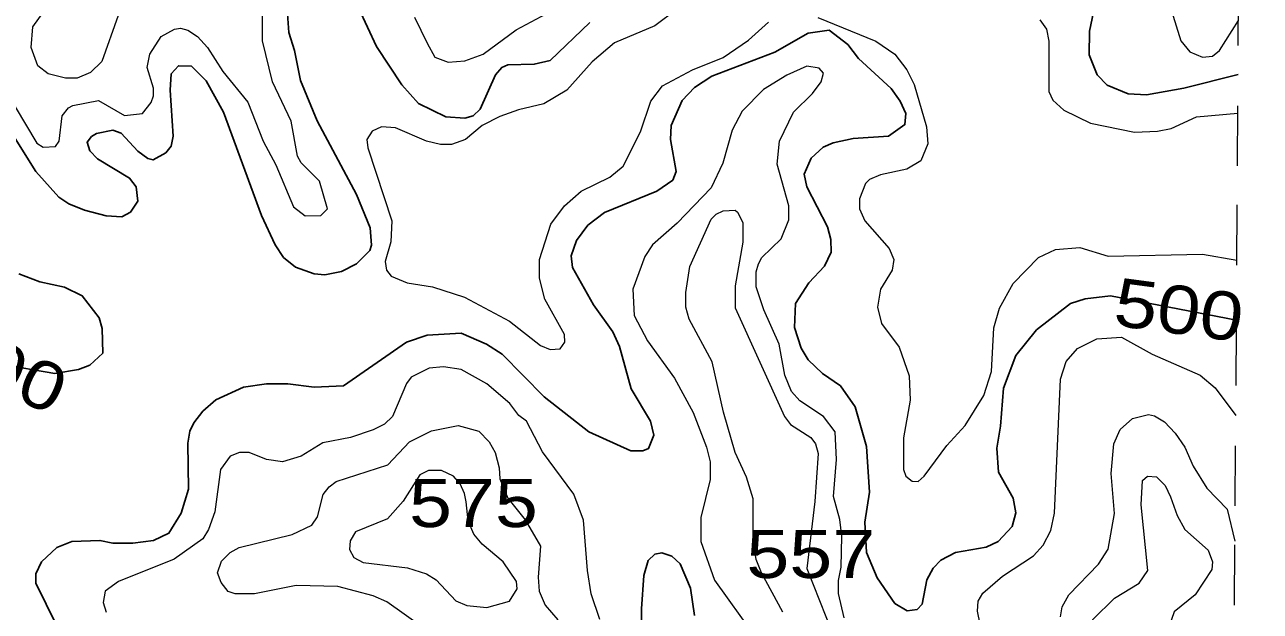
# Model space of a CAD drawing. Extents: x 577 to 602.9, y 7483.8 to 7511.6.
# Drawn here: x 600.741 to 602.795, y 7494.897 to 7495.872 of the extents above; entities that cross this region are included whole.
import ezdxf
from ezdxf.enums import TextEntityAlignment as Align

# ---------------------------------------------------------------- set-up
doc = ezdxf.new("R2010")
doc.units = 0
doc.header["$LTSCALE"] = 0.032
doc.linetypes.add('SHORT_DASHED', pattern=[2.7, 1.5, -1.2])
for name, color, linetype, lineweight in [('1', 7, 'Continuous', 25), ('2', 7, 'Continuous', 13), ('62', 7, 'SHORT_DASHED', 13)]:
    doc.layers.add(name, color=color, linetype=linetype, lineweight=lineweight)
doc.layers.add('61', color=7, linetype='Continuous')

msp = doc.modelspace()

# ---------------------------------------------------------------- linework, layer by layer
at = {"layer": '1'}
for points in [[(602.7621, 7496.3877), (602.6844, 7496.3221), (602.6471, 7496.2728), (602.6081, 7496.2298), (602.554, 7496.1471), (602.5326, 7496.1289), (602.4379, 7496.0724), (602.4252, 7496.0581), (602.4181, 7496.0374), (602.4181, 7496.0207), (602.4252, 7496.004), (602.4419, 7495.9889), (602.4968, 7495.9571), (602.5119, 7495.9372), (602.5175, 7495.9197), (602.5175, 7495.8927), (602.5111, 7495.8609), (602.5103, 7495.8219), (602.5238, 7495.7885), (602.5405, 7495.771), (602.5755, 7495.7567), (602.6057, 7495.7551), (602.6677, 7495.7663), (602.7581, 7495.7892)], [(601.1752, 7495.9213), (601.18, 7495.8585), (601.1895, 7495.8291), (601.1991, 7495.779), (601.2269, 7495.7122), (601.2921, 7495.5897), (601.3151, 7495.5341)], [(601.6801, 7495.8752), (601.6141, 7495.8124), (601.5879, 7495.806), (601.5442, 7495.8052), (601.5338, 7495.8004), (601.5235, 7495.7885), (601.498, 7495.7313), (601.4861, 7495.7201), (601.4726, 7495.7162), (601.4408, 7495.7185), (601.3955, 7495.7408), (601.3676, 7495.7718), (601.3255, 7495.8354), (601.281, 7495.9324)], [(601.1784, 7495.2748), (601.2221, 7495.2693), (601.2706, 7495.2717), (601.3756, 7495.344), (601.4098, 7495.3559), (601.4662, 7495.3591), (601.5084, 7495.3408), (601.5346, 7495.3241), (601.6046, 7495.2534), (601.6785, 7495.1953), (601.7485, 7495.1635), (601.7684, 7495.1635), (601.7779, 7495.1675), (601.7867, 7495.1898), (601.7811, 7495.2128), (601.7493, 7495.2669), (601.7294, 7495.3369), (601.7183, 7495.3615), (601.6865, 7495.406), (601.6515, 7495.4681), (601.6491, 7495.4879), (601.6579, 7495.5134), (601.677, 7495.5388), (601.7048, 7495.5595), (601.7915, 7495.5953), (601.8185, 7495.6136), (601.8241, 7495.6279), (601.8145, 7495.6812), (601.8153, 7495.7042), (601.8336, 7495.7456), (601.8543, 7495.7671), (601.8829, 7495.7861), (601.9879, 7495.8259), (602.0435, 7495.8577), (602.0785, 7495.8625), (602.1095, 7495.8386), (602.127, 7495.8156), (602.1811, 7495.7655), (602.1962, 7495.7448), (602.2057, 7495.7241), (602.2042, 7495.7058), (602.1771, 7495.6867), (602.1183, 7495.6828), (602.0849, 7495.6756), (602.0682, 7495.6684), (602.0483, 7495.6502), (602.0364, 7495.6231), (602.0411, 7495.6025), (602.0753, 7495.5357), (602.0809, 7495.515), (602.0817, 7495.4935), (602.0706, 7495.4705), (602.0443, 7495.4426), (602.0221, 7495.4084), (602.0205, 7495.3687), (602.0316, 7495.3345), (602.0435, 7495.3146), (602.0674, 7495.2923), (602.0968, 7495.2717), (602.1215, 7495.2367), (602.1405, 7495.1707), (602.1453, 7495.0951), (602.1374, 7495.045), (602.1405, 7494.9949), (602.158, 7494.9528), (602.1875, 7494.9099), (602.2081, 7494.8979), (602.2248, 7494.9003), (602.2328, 7494.9091), (602.2407, 7494.9496), (602.2511, 7494.9687), (602.2638, 7494.9822), (602.2884, 7494.9949), (602.3393, 7495.0037), (602.3592, 7495.0132), (602.3823, 7495.0379), (602.3886, 7495.0609), (602.3839, 7495.0848), (602.36, 7495.1285), (602.3568, 7495.1683), (602.3632, 7495.2049), (602.368, 7495.2677), (602.3886, 7495.3218), (602.4228, 7495.3647), (602.4793, 7495.4084), (602.5039, 7495.4164), (602.5461, 7495.4211), (602.7554, 7495.3807)], [(601.3151, 7495.5341), (601.3175, 7495.5054), (601.3144, 7495.4967), (601.2921, 7495.4744), (601.2674, 7495.4617), (601.2396, 7495.4561), (601.2221, 7495.4577), (601.1911, 7495.4689), (601.1712, 7495.4848), (601.1569, 7495.5062), (601.1346, 7495.5547), (601.071, 7495.7265), (601.0424, 7495.7782), (601.0178, 7495.8028), (600.9963, 7495.8036), (600.9844, 7495.7901), (600.9828, 7495.7631), (600.9875, 7495.6867), (600.9844, 7495.67), (600.9756, 7495.6589), (600.9541, 7495.647), (600.9454, 7495.6494), (600.9287, 7495.6613), (600.9009, 7495.6915), (600.8873, 7495.6963), (600.8603, 7495.6907), (600.8516, 7495.6859), (600.8444, 7495.6764), (600.8492, 7495.6621), (600.8619, 7495.6486), (600.9152, 7495.6168), (600.9263, 7495.6025), (600.9287, 7495.5786), (600.9168, 7495.5603), (600.9025, 7495.5524), (600.8762, 7495.5539), (600.8404, 7495.5635), (600.8142, 7495.5738), (600.7975, 7495.585), (600.7593, 7495.6279), (600.7251, 7495.6828)], [(600.7307, 7495.4577), (600.7657, 7495.4442), (600.807, 7495.4355), (600.8365, 7495.4211), (600.8643, 7495.3846), (600.8698, 7495.3671), (600.8706, 7495.3257), (600.8492, 7495.3058), (600.8301, 7495.2987), (600.7911, 7495.2923), (600.7004, 7495.3078)], [(600.7935, 7494.8741), (600.7593, 7494.944), (600.7593, 7494.9592), (600.7689, 7494.979), (600.7943, 7495.0029), (600.819, 7495.0132), (600.8659, 7495.0148), (600.8873, 7495.01), (600.9207, 7495.01), (600.9549, 7495.0148), (600.9804, 7495.0267), (601.0011, 7495.0601), (601.013, 7495.0999), (601.0122, 7495.1762), (601.0154, 7495.1961), (601.0217, 7495.2104), (601.0368, 7495.2295), (601.0583, 7495.2486), (601.1044, 7495.2693), (601.1426, 7495.2748), (601.1784, 7495.2748)], [(601.8546, 7494.8903), (601.8479, 7494.9353), (601.8304, 7494.9759), (601.8169, 7494.9886), (601.8002, 7494.9941), (601.7883, 7494.9918), (601.7771, 7494.9814), (601.77, 7494.9568), (601.766, 7494.9011), (601.7692, 7494.7007)]]:
    msp.add_lwpolyline(points, dxfattribs=at)
at = {"layer": '2'}
for points in [[(602.7614, 7496.2734), (602.7218, 7496.2227), (602.6725, 7496.1782), (602.6407, 7496.1265), (602.6208, 7496.1066), (602.5437, 7496.0573), (602.531, 7496.0438), (602.523, 7496.0271), (602.5262, 7496.0072), (602.5413, 7495.9897), (602.5874, 7495.9587), (602.6248, 7495.9404), (602.6367, 7495.9293), (602.663, 7495.845), (602.6781, 7495.8267), (602.6988, 7495.8179), (602.7155, 7495.8195), (602.7274, 7495.8291), (602.7587, 7495.8786)], [(600.7251, 7495.7352), (600.7609, 7495.6748), (600.7712, 7495.6684), (600.7919, 7495.6692), (600.7983, 7495.678), (600.8031, 7495.7201), (600.8134, 7495.7337), (600.8205, 7495.7376), (600.8635, 7495.7456), (600.9064, 7495.7209), (600.9366, 7495.7241), (600.951, 7495.7424), (600.9549, 7495.7535), (600.9549, 7495.7663), (600.9446, 7495.8004), (600.9486, 7495.8227), (600.9677, 7495.8521), (600.9899, 7495.8641), (600.9995, 7495.8657), (601.0122, 7495.8625), (601.0281, 7495.8521), (601.0448, 7495.8338), (601.0702, 7495.7941), (601.1116, 7495.7432), (601.137, 7495.678), (601.1585, 7495.639), (601.1879, 7495.5691), (601.207, 7495.5539), (601.2332, 7495.5547), (601.2444, 7495.5659), (601.2309, 7495.612), (601.2006, 7495.6422), (601.1943, 7495.6533), (601.1839, 7495.7114), (601.1529, 7495.7766), (601.1362, 7495.845), (601.1362, 7495.9309)], [(600.8961, 7495.8871), (600.8691, 7495.8108), (600.85, 7495.7925), (600.8277, 7495.783), (600.8086, 7495.783), (600.78, 7495.7901), (600.7625, 7495.8036), (600.7514, 7495.8338), (600.7545, 7495.868), (600.7967, 7495.9277)], [(601.3889, 7495.8842), (601.4098, 7495.841), (601.4225, 7495.8179), (601.4448, 7495.8092), (601.4726, 7495.8116), (601.5028, 7495.8227), (601.5577, 7495.8633), (601.6658, 7495.9213)], [(601.8257, 7495.8975), (601.7883, 7495.8696), (601.7215, 7495.8418), (601.6841, 7495.81), (601.642, 7495.7631), (601.6038, 7495.74), (601.5617, 7495.7305), (601.5306, 7495.7193), (601.5012, 7495.7042), (601.4734, 7495.6812), (601.4503, 7495.6724), (601.432, 7495.6724), (601.409, 7495.678), (601.3573, 7495.7003), (601.3342, 7495.7018), (601.3183, 7495.6947), (601.3096, 7495.6812), (601.3112, 7495.6669), (601.3509, 7495.546), (601.3493, 7495.511), (601.3398, 7495.4784), (601.3422, 7495.4641), (601.3501, 7495.4538), (601.3764, 7495.4426), (601.4185, 7495.4363), (601.4718, 7495.4188), (601.5465, 7495.379), (601.5982, 7495.3385), (601.6141, 7495.3321), (601.6308, 7495.3329), (601.6388, 7495.344), (601.638, 7495.3567), (601.6054, 7495.4156), (601.5966, 7495.4506), (601.5966, 7495.4816), (601.6157, 7495.5404), (601.638, 7495.5706), (601.6658, 7495.5953), (601.7135, 7495.6184), (601.7358, 7495.6366), (601.7644, 7495.6939), (601.7819, 7495.7448), (601.801, 7495.7702), (601.8511, 7495.7965), (601.902, 7495.8171), (601.9441, 7495.8458), (601.9775, 7495.876)], [(602.0594, 7495.8839), (602.1556, 7495.8442), (602.1875, 7495.8227), (602.2073, 7495.7965), (602.2193, 7495.7726), (602.2399, 7495.7018), (602.2423, 7495.674), (602.2304, 7495.6454), (602.2073, 7495.6319), (602.1636, 7495.6223), (602.1453, 7495.6144), (602.1389, 7495.608), (602.1286, 7495.5826)], [(602.4284, 7495.88), (602.4395, 7495.8641), (602.4435, 7495.8442), (602.4435, 7495.7607), (602.4499, 7495.7464), (602.4682, 7495.7297), (602.5127, 7495.7082), (602.5858, 7495.6931), (602.624, 7495.6947), (602.6471, 7495.6995), (602.6892, 7495.7185), (602.7577, 7495.7247)], [(602.1032, 7494.886), (602.0936, 7494.9266), (602.0936, 7494.948), (602.0984, 7494.9703), (602.0992, 7495.022), (602.0961, 7495.0497), (602.0857, 7495.088), (602.0904, 7495.1492), (602.0881, 7495.1953), (602.069, 7495.2208), (602.0292, 7495.247), (602.0157, 7495.2621), (602.0046, 7495.2892), (601.995, 7495.3408), (601.9696, 7495.3981), (601.9569, 7495.4363), (601.9569, 7495.4609), (601.9608, 7495.4744), (601.9664, 7495.4848), (601.9982, 7495.5158), (602.0109, 7495.5476), (602.0109, 7495.5706), (601.9918, 7495.6398), (601.9958, 7495.678), (602.0189, 7495.7265), (602.0507, 7495.7575), (602.065, 7495.7766), (602.069, 7495.7909), (602.0618, 7495.7997), (602.0411, 7495.8028), (602.0077, 7495.7877), (601.9688, 7495.7639), (601.9338, 7495.7281), (601.9171, 7495.6963), (601.9012, 7495.6414), (601.8821, 7495.6009), (601.8257, 7495.542), (601.7843, 7495.5062), (601.7716, 7495.4864), (601.7517, 7495.4323), (601.7541, 7495.3885), (601.7763, 7495.3464), (601.8209, 7495.2844), (601.8519, 7495.2271), (601.8742, 7495.1699), (601.8805, 7495.1452), (601.8805, 7495.1158), (601.8646, 7495.053), (601.8646, 7495.0132), (601.8877, 7494.9488), (601.9537, 7494.8566)], [(602.1286, 7495.5826), (602.1286, 7495.5659), (602.1374, 7495.546), (602.1779, 7495.4999), (602.1859, 7495.4816), (602.1827, 7495.4641), (602.1636, 7495.4323), (602.1588, 7495.4021), (602.1652, 7495.375), (602.1946, 7495.3361), (602.2113, 7495.2884), (602.2129, 7495.2478), (602.2018, 7495.185), (602.2018, 7495.1325), (602.2057, 7495.1214), (602.2161, 7495.1134), (602.2264, 7495.1126), (602.236, 7495.1214), (602.2741, 7495.1723), (602.3043, 7495.2057), (602.3354, 7495.2558), (602.3481, 7495.2955), (602.3521, 7495.3679), (602.3616, 7495.4005), (602.3839, 7495.4418), (602.426, 7495.4848), (602.4546, 7495.4983), (602.4952, 7495.5015), (602.5421, 7495.4871), (602.6988, 7495.4903), (602.756, 7495.4804)], [(602.0014, 7494.8955), (601.9656, 7494.9607), (601.9569, 7494.983), (601.9521, 7495.0156), (601.9521, 7495.084), (601.941, 7495.1198), (601.9219, 7495.1611), (601.9028, 7495.2279), (601.8837, 7495.3114), (601.8455, 7495.3822), (601.84, 7495.4021), (601.84, 7495.4267), (601.8463, 7495.4697), (601.8821, 7495.5484), (601.8901, 7495.5571), (601.902, 7495.5627), (601.9219, 7495.5635), (601.9258, 7495.5603), (601.9346, 7495.5428), (601.9346, 7495.5102), (601.9219, 7495.4378), (601.9219, 7495.4013), (602.0038, 7495.2208), (602.0141, 7495.2072), (602.0475, 7495.1858), (602.0555, 7495.1754), (602.0602, 7495.1595), (602.0545, 7495.0796), (602.0411, 7494.9679), (602.104, 7494.8089)], [(602.329, 7494.8757), (602.325, 7494.8971), (602.3258, 7494.9138), (602.3338, 7494.9273), (602.3664, 7494.9552), (602.4181, 7494.9894), (602.434, 7495.0069), (602.4467, 7495.0315), (602.453, 7495.0601), (602.4626, 7495.2828), (602.4721, 7495.3122), (602.4912, 7495.3337), (602.523, 7495.3496), (602.5644, 7495.3528), (602.6153, 7495.3241), (602.6948, 7495.2892), (602.7202, 7495.2685), (602.7543, 7495.2223)], [(601.6968, 7494.8836), (601.6825, 7494.9258), (601.6762, 7494.9647), (601.6698, 7495.0482), (601.6539, 7495.0919), (601.6014, 7495.1619), (601.5752, 7495.2128), (601.5624, 7495.2224), (601.5473, 7495.2422), (601.5092, 7495.2748), (601.4662, 7495.2987), (601.4368, 7495.3035), (601.413, 7495.3011), (601.3835, 7495.286), (601.3756, 7495.2756), (601.3525, 7495.2208), (601.339, 7495.208), (601.3199, 7495.1985), (601.2825, 7495.1858), (601.2364, 7495.177), (601.2006, 7495.1548), (601.1696, 7495.1452), (601.1426, 7495.1492), (601.114, 7495.1611), (601.0981, 7495.1611), (601.0822, 7495.1548), (601.0663, 7495.1325), (601.0567, 7495.0625), (601.0464, 7495.0331), (601.0368, 7495.0172), (600.9891, 7494.9838), (600.8969, 7494.9464), (600.8746, 7494.9305), (600.8714, 7494.9114), (600.8762, 7494.8955)], [(602.4626, 7494.8876), (602.4658, 7494.9043), (602.4769, 7494.9242), (602.5262, 7494.9751), (602.5421, 7495.0005), (602.5524, 7495.0593), (602.5469, 7495.1261), (602.5516, 7495.1754), (602.562, 7495.1993), (602.5827, 7495.2176), (602.6089, 7495.2239), (602.6192, 7495.2216), (602.6359, 7495.212), (602.6534, 7495.1929), (602.6693, 7495.1699), (602.6836, 7495.1381), (602.7059, 7495.1015), (602.7401, 7495.0665), (602.7529, 7495.0138)], [(601.4002, 7494.8717), (601.343, 7494.913), (601.3199, 7494.9226), (601.2611, 7494.9385), (601.1919, 7494.9401), (601.1227, 7494.9258), (601.0909, 7494.9258), (601.079, 7494.9297), (601.0671, 7494.9448), (601.0615, 7494.9607), (601.0678, 7494.9806), (601.0822, 7494.9949), (601.0973, 7495.0029), (601.1855, 7495.0244), (601.2181, 7495.0403), (601.2277, 7495.0538), (601.2372, 7495.0912), (601.2468, 7495.1039), (601.2587, 7495.1126), (601.3446, 7495.1405), (601.3804, 7495.1786), (601.4169, 7495.1969), (601.4615, 7495.2057), (601.4957, 7495.1961), (601.5131, 7495.1786), (601.5227, 7495.1611), (601.5298, 7495.1357), (601.5306, 7495.1174), (601.5442, 7495.0848), (601.5728, 7495.049), (601.5982, 7495.0053), (601.5943, 7494.9536), (601.5958, 7494.9305), (601.6062, 7494.9075), (601.6269, 7494.8828)]]:
    msp.add_lwpolyline(points, dxfattribs=at)
for points in [[(601.4722, 7495.0927), (601.4646, 7495.1086), (601.4535, 7495.1214), (601.4336, 7495.1309), (601.4122, 7495.1309), (601.3978, 7495.1238), (601.37, 7495.08), (601.3438, 7495.0506), (601.2905, 7495.0291), (601.2817, 7495.0144), (601.281, 7494.9997), (601.2881, 7494.9862), (601.3032, 7494.9782), (601.3772, 7494.9695), (601.409, 7494.9592), (601.4249, 7494.9496), (601.4575, 7494.9146), (601.4758, 7494.9067), (601.5092, 7494.9035), (601.5465, 7494.9138), (601.5593, 7494.9345), (601.5585, 7494.9464), (601.5362, 7494.979), (601.5012, 7495.0085), (601.4877, 7495.0252), (601.4782, 7495.0473), (601.4748, 7495.0791)], [(602.6455, 7495.0872), (602.6566, 7495.0562), (602.6693, 7495.0331), (602.7083, 7494.9989), (602.7155, 7494.979), (602.7147, 7494.9663), (602.6868, 7494.9242), (602.6518, 7494.8963), (602.6423, 7494.8693), (602.6328, 7494.8566), (602.5986, 7494.8454), (602.5405, 7494.8407), (602.5294, 7494.8431), (602.5175, 7494.8518), (602.5135, 7494.8606), (602.5167, 7494.8836), (602.5524, 7494.9186), (602.5938, 7494.944), (602.6081, 7494.9647), (602.597, 7495.0737), (602.5994, 7495.1142), (602.6073, 7495.1214), (602.6224, 7495.1206), (602.6367, 7495.1063)]]:
    msp.add_lwpolyline(points, close=True, dxfattribs=at)
at = {"layer": '62'}
msp.add_lwpolyline([(602.7229, 7490.5535), (602.7267, 7491.1183), (602.7305, 7491.6832), (602.7343, 7492.248), (602.7381, 7492.8129), (602.7419, 7493.3777), (602.7457, 7493.9426), (602.7495, 7494.5074), (602.7533, 7495.0722), (602.7571, 7495.6371), (602.7609, 7496.2019), (602.7646, 7496.7668), (602.7684, 7497.3316), (602.7722, 7497.8964), (602.776, 7498.4613), (602.7798, 7499.0261), (602.7836, 7499.5909), (602.7874, 7500.1558), (602.7912, 7500.7206), (602.795, 7501.2855)], dxfattribs=at)

# ---------------------------------------------------------------- texts
at = {"layer": '61', "width": 1.2}
for rotation, p in [(352.451, (602.6546, 7495.3584)), (335.685, (600.6891, 7495.2659))]:
    msp.add_text('500', height=0.08, rotation=rotation, dxfattribs=at).set_placement(p, align=Align.CENTER)
for s, p in [('575', (601.4868, 7495.037)), ('557', (602.0476, 7494.9524))]:
    msp.add_text(s, height=0.08, dxfattribs=at).set_placement(p, align=Align.CENTER)

doc.saveas('drawing.dxf')
